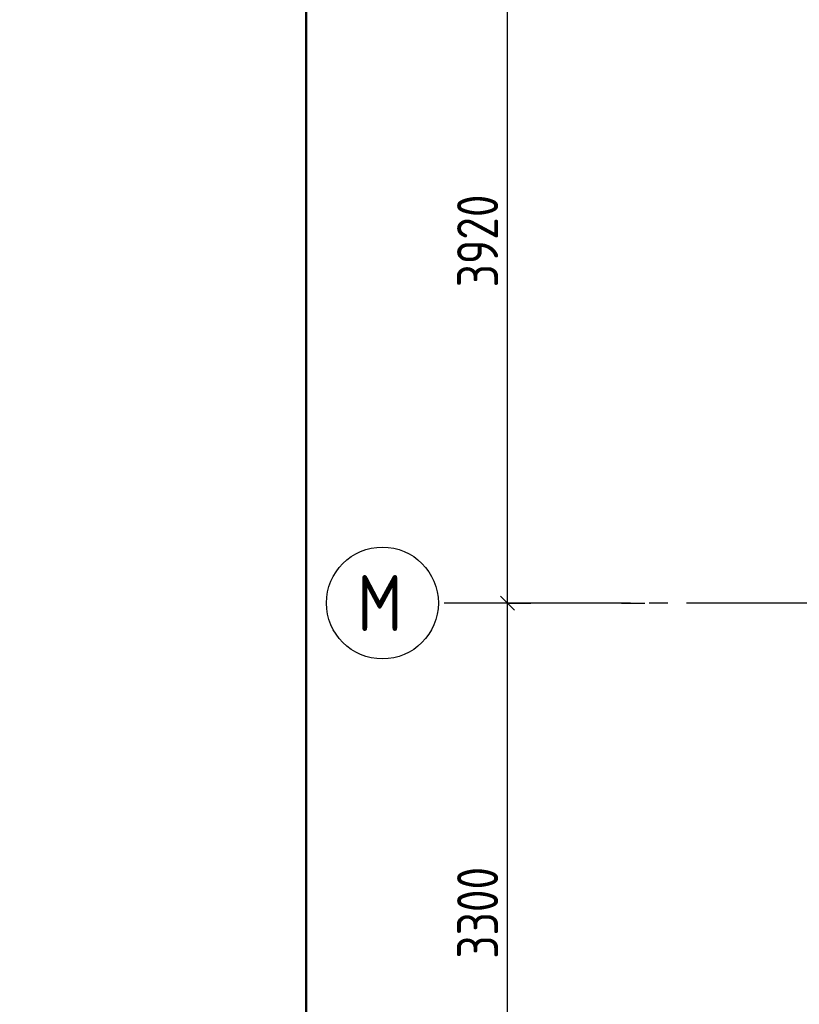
# Model space of a CAD drawing. Header units: millimetres. Extents: x 40580 to 1168286, y -220995 to 81020.
# Tile 379 of 419: x 969433 to 973614, y -98774 to -93491. Entities that reach past the tile are written whole.
import ezdxf

# ---------------------------------------------------------------- set-up
doc = ezdxf.new("R2010")
doc.units = ezdxf.units.MM
doc.linetypes.add('______5', pattern=[1100, 800, -100, 100, -100])
doc.linetypes.add('CENTER', pattern=[2, 1.25, -0.25, 0.25, -0.25])
for name, color, linetype, lineweight in [('Standard', 7, 'Continuous', 25), ('ОСИ', 7, 'CENTER', 15), ('Текст_ общее', 7, 'Continuous', 25)]:
    doc.layers.add(name, color=color, linetype=linetype, lineweight=lineweight)
doc.styles.add('GOST 2.304', font='isocpeur.ttf', dxfattribs={"width": 0.8})
doc.styles.add('GOST 2.304-81', font='txt')
doc.styles.add('ISOCPEUR', font='isocpeur.ttf')

msp = doc.modelspace()

# ---------------------------------------------------------------- linework, layer by layer
at = {"layer": 'Standard', "color": 7, "linetype": 'Continuous', "lineweight": -3, "transparency": 33554687}
for p, q in [((972048.7, -96621.1), (972048.7, -92701.1)), ((972048.7, -99921.1), (972048.7, -96621.1))]:
    msp.add_line(p, q, dxfattribs=at)
at = {"layer": 'Standard', "color": 251, "linetype": 'Continuous', "lineweight": -3, "true_color": 0x656565, "transparency": 33554687}
for p, q in [((972048.7, -96621.1), (971923.7, -96621.1)), ((972048.7, -96621.1), (972173.7, -96621.1)), ((972659.7, -96621.1), (972534.7, -96621.1)), ((972659.7, -96621.1), (972784.7, -96621.1))]:
    msp.add_line(p, q, dxfattribs=at)
at = {"layer": 'Standard', "color": 7, "linetype": 'Continuous', "lineweight": 25, "transparency": 33554687}
msp.add_line((972086.2, -96658.6), (972011.2, -96583.6), dxfattribs=at)
at = {"layer": 'Standard', "color": 7, "linetype": 'Continuous', "lineweight": 50, "transparency": 33554687}
msp.add_lwpolyline([(970968.3, -86868.4), (998168.3, -86868.4), (998168.3, -127868.4), (970968.3, -127868.4), (970968.3, -86868.4)], close=True, dxfattribs=at)
at = {"layer": 'Standard', "color": 251, "linetype": 'Continuous', "lineweight": -3, "true_color": 0x656565, "transparency": 33554687}
msp.add_lwpolyline([(972048.7, -96621.1), (972031.7, -96621.1), (972031.7, -96621.1), (972031.7, -96621.1), (972031.7, -96621.1), (971778.1, -96621.1)], dxfattribs=at)
at = {"layer": 'ОСИ', "color": 8, "linetype": '______5', "lineweight": -3, "transparency": 33554687}
msp.add_line((981508.7, -96621.1), (971678.1, -96621.1), dxfattribs=at)
at = {"layer": 'ОСИ', "color": 7, "linetype": 'Continuous', "lineweight": -3, "transparency": 33554687}
msp.add_circle((971378.1, -96621.1), 300, dxfattribs=at)

# ---------------------------------------------------------------- texts
at = {"layer": 'Standard', "color": 7, "linetype": 'Continuous', "lineweight": 25, "transparency": 33554687, "char_height": 220, "attachment_point": 7, "rotation": 90, "style": 'GOST 2.304-81'}
for s, insert, width in [('3920', (971998.7, -94927), 657.046), ('3300', (971998.7, -98529.2), 641.476)]:
    msp.add_mtext(s, dxfattribs=dict(at, insert=insert, width=width))
at = {"layer": 'ОСИ', "color": 7, "linetype": 'Continuous', "lineweight": 25, "transparency": 33554687, "insert": (971243.1, -96771.1), "char_height": 300, "width": 392.649, "attachment_point": 7, "style": 'ISOCPEUR'}
msp.add_mtext('\\W0.82;М', dxfattribs=at)
at = {"layer": 'Текст_ общее', "color": 7, "linetype": 'Continuous', "lineweight": 50, "transparency": 33554687, "insert": (958205.2, -97149.5), "char_height": 450, "width": 10170.264, "attachment_point": 7, "style": 'GOST 2.304'}
msp.add_mtext('{\\LПринципиальная\\~схема\\~обрамления\\~проёмов}', dxfattribs=at)

doc.saveas('drawing.dxf')
